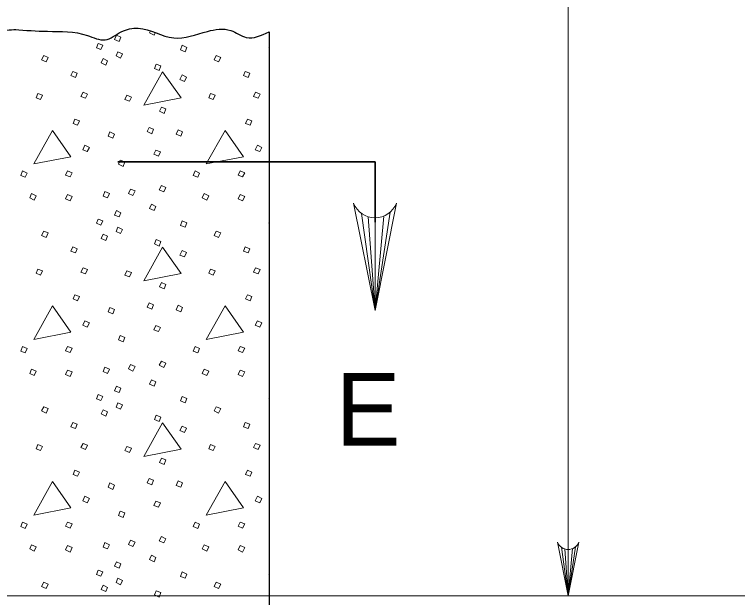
# Model space of a CAD drawing. Extents: x 1036.7 to 1070.7, y 883.9 to 905.9.
# Drawn here: x 1042.856 to 1045.244, y 897.621 to 899.546 of the extents above; entities that cross this region are included whole.
import ezdxf

# ---------------------------------------------------------------- set-up
doc = ezdxf.new("R2010")
doc.units = 0
doc.header["$LTSCALE"] = 0.062
doc.layers.add('1', color=7, linetype='Continuous', lineweight=13)

msp = doc.modelspace()

# ---------------------------------------------------------------- linework, layer by layer
at = {"layer": '1'}
for p, q in [((1044.68467, 900.40125), (1044.68467, 897.62617)), ((1044.00242, 898.88883), (1044.04725, 898.56833)), ((1044.02458, 898.878), (1044.04725, 898.56833)), ((1044.09683, 898.89258), (1044.04725, 898.56833)), ((1044.076, 898.88033), (1044.04725, 898.56833)), ((1044.04725, 898.87467), (1044.04725, 898.56833)), ((1044.66225, 897.78642), (1044.68467, 897.62617)), ((1044.67333, 897.781), (1044.68467, 897.62617)), ((1044.7095, 897.78833), (1044.68467, 897.62617)), ((1044.69908, 897.78217), (1044.68467, 897.62617)), ((1044.68467, 897.77933), (1044.68467, 897.62617)), ((1042.52192, 897.62617), (1045.66242, 897.62617))]:
    msp.add_line(p, q, dxfattribs=at)
at = {"layer": '1', "lineweight": 25}
msp.add_line((1043.69742, 899.48867), (1043.69742, 893.80992), dxfattribs=at)
at = {"layer": '1', "lineweight": 35}
for p, q in [((1043.19767, 899.05975), (1044.04725, 899.05975)), ((1044.04725, 899.05975), (1044.04725, 898.85983))]:
    msp.add_line(p, q, dxfattribs=at)
at = {"layer": '1'}
for points in [[(1043.19292, 899.478), (1043.20792, 899.471), (1043.20192, 899.457), (1043.18692, 899.463)], [(1043.13292, 899.45), (1043.14792, 899.444), (1043.14192, 899.43), (1043.12692, 899.436)], [(1043.41075, 899.444), (1043.42575, 899.437), (1043.41975, 899.423), (1043.40475, 899.429)], [(1042.953, 899.41), (1042.968, 899.404), (1042.961, 899.389), (1042.946, 899.396)], [(1043.19792, 899.423), (1043.21292, 899.416), (1043.20692, 899.402), (1043.19192, 899.409)], [(1043.52275, 899.41), (1043.53775, 899.404), (1043.53075, 899.389), (1043.51575, 899.396)], [(1043.14892, 899.4), (1043.16392, 899.393), (1043.15792, 899.379), (1043.14292, 899.386)], [(1043.32483, 899.382), (1043.33983, 899.376), (1043.33383, 899.36108), (1043.31883, 899.368)], [(1043.04892, 899.35808), (1043.06392, 899.35208), (1043.05792, 899.33808), (1043.043, 899.34408)], [(1043.34583, 899.357), (1043.28383, 899.24608), (1043.40675, 899.27008)], [(1043.61867, 899.35808), (1043.63367, 899.35208), (1043.62767, 899.33808), (1043.61267, 899.34408)], [(1043.40975, 899.34608), (1043.42475, 899.33908), (1043.41775, 899.32508), (1043.40275, 899.33108)], [(1042.934, 899.28508), (1042.949, 899.27908), (1042.943, 899.26508), (1042.928, 899.27108)], [(1043.08292, 899.28908), (1043.09792, 899.28308), (1043.09092, 899.26908), (1043.07592, 899.27508)], [(1043.50375, 899.28508), (1043.51875, 899.27908), (1043.51275, 899.26508), (1043.49775, 899.27108)], [(1043.65267, 899.28908), (1043.66767, 899.28308), (1043.66067, 899.26908), (1043.64567, 899.27508)], [(1043.22783, 899.27908), (1043.24283, 899.27308), (1043.23583, 899.25908), (1043.22083, 899.26508)], [(1043.34183, 899.24008), (1043.35683, 899.23408), (1043.35083, 899.21908), (1043.33583, 899.22608)], [(1043.05592, 899.20017), (1043.07092, 899.19417), (1043.06492, 899.18017), (1043.04992, 899.18617)], [(1043.62567, 899.20017), (1043.64067, 899.19417), (1043.63467, 899.18017), (1043.61967, 899.18617)], [(1042.982, 899.16317), (1042.92, 899.05225), (1043.043, 899.07617)], [(1043.30083, 899.17317), (1043.31583, 899.16717), (1043.30983, 899.15217), (1043.29483, 899.15917)], [(1043.39675, 899.16517), (1043.41175, 899.15817), (1043.40575, 899.14417), (1043.39083, 899.15017)], [(1043.55175, 899.16317), (1043.48975, 899.05225), (1043.61267, 899.07617)], [(1043.17192, 899.15817), (1043.18692, 899.15117), (1043.18092, 899.13717), (1043.16592, 899.14417)], [(1043.08892, 899.11417), (1043.10392, 899.10717), (1043.09692, 899.09317), (1043.08192, 899.09917)], [(1043.32383, 899.09817), (1043.33883, 899.09217), (1043.33183, 899.07817), (1043.31683, 899.08417)], [(1043.65867, 899.11417), (1043.67367, 899.10717), (1043.66667, 899.09317), (1043.65167, 899.09917)], [(1043.20592, 899.06525), (1043.22083, 899.05925), (1043.21492, 899.04425), (1043.19992, 899.05125)], [(1042.883, 899.02925), (1042.898, 899.02225), (1042.892, 899.00825), (1042.877, 899.01425)], [(1043.032, 899.02925), (1043.04692, 899.02325), (1043.03992, 899.00925), (1043.025, 899.01525)], [(1043.45275, 899.02925), (1043.46775, 899.02225), (1043.46175, 899.00825), (1043.44675, 899.01425)], [(1043.60167, 899.02925), (1043.61667, 899.02325), (1043.60967, 899.00925), (1043.59467, 899.01525)], [(1043.34183, 898.98125), (1043.35683, 898.97425), (1043.34983, 898.96025), (1043.33483, 898.96725)], [(1042.913, 898.95425), (1042.928, 898.94725), (1042.922, 898.93325), (1042.907, 898.94025)], [(1043.032, 898.95125), (1043.04692, 898.94525), (1043.03992, 898.93025), (1043.025, 898.93725)], [(1043.15492, 898.96125), (1043.16992, 898.95425), (1043.16392, 898.94025), (1043.14892, 898.94625)], [(1043.23983, 898.96925), (1043.25483, 898.96325), (1043.24783, 898.94825), (1043.23283, 898.95525)], [(1043.48275, 898.95425), (1043.49775, 898.94725), (1043.49175, 898.93325), (1043.47675, 898.94025)], [(1043.60167, 898.95125), (1043.61667, 898.94525), (1043.60967, 898.93025), (1043.59467, 898.93725)], [(1043.30883, 898.91933), (1043.32383, 898.91233), (1043.31783, 898.89833), (1043.30283, 898.90533)], [(1043.19292, 898.89833), (1043.20792, 898.89133), (1043.20192, 898.87733), (1043.18692, 898.88333)], [(1043.13292, 898.87033), (1043.14792, 898.86433), (1043.14192, 898.85033), (1043.12692, 898.85633)], [(1043.41075, 898.86433), (1043.42575, 898.85733), (1043.41975, 898.84333), (1043.40475, 898.84933)], [(1042.953, 898.83033), (1042.968, 898.82433), (1042.961, 898.80933), (1042.946, 898.81633)], [(1043.19792, 898.84333), (1043.21292, 898.83633), (1043.20692, 898.82233), (1043.19192, 898.82933)], [(1043.52275, 898.83033), (1043.53775, 898.82433), (1043.53075, 898.80933), (1043.51575, 898.81633)], [(1043.14892, 898.82033), (1043.16392, 898.81333), (1043.15792, 898.79933), (1043.14292, 898.80633)], [(1043.32483, 898.80233), (1043.33983, 898.79633), (1043.33383, 898.78133), (1043.31883, 898.78833)], [(1043.04892, 898.77842), (1043.06392, 898.77242), (1043.05792, 898.75842), (1043.043, 898.76442)], [(1043.34583, 898.77742), (1043.28383, 898.66642), (1043.40675, 898.69042)], [(1043.40975, 898.76642), (1043.42475, 898.75942), (1043.41775, 898.74542), (1043.40275, 898.75142)], [(1043.61867, 898.77842), (1043.63367, 898.77242), (1043.62767, 898.75842), (1043.61267, 898.76442)], [(1043.08292, 898.70942), (1043.09792, 898.70342), (1043.09092, 898.68942), (1043.07592, 898.69542)], [(1043.65267, 898.70942), (1043.66767, 898.70342), (1043.66067, 898.68942), (1043.64567, 898.69542)], [(1042.934, 898.70542), (1042.949, 898.69942), (1042.943, 898.68542), (1042.928, 898.69142)], [(1043.22783, 898.69942), (1043.24283, 898.69342), (1043.23583, 898.67942), (1043.22083, 898.68542)], [(1043.50375, 898.70542), (1043.51875, 898.69942), (1043.51275, 898.68542), (1043.49775, 898.69142)], [(1043.34183, 898.66042), (1043.35683, 898.65442), (1043.35083, 898.63942), (1043.33583, 898.64642)], [(1043.05592, 898.6205), (1043.07092, 898.6145), (1043.06492, 898.6005), (1043.04992, 898.6065)], [(1043.62567, 898.6205), (1043.64067, 898.6145), (1043.63467, 898.6005), (1043.61967, 898.6065)], [(1043.30083, 898.5935), (1043.31583, 898.5875), (1043.30983, 898.5725), (1043.29483, 898.5795)], [(1042.982, 898.5835), (1042.92, 898.47258), (1043.043, 898.4965)], [(1043.17192, 898.5785), (1043.18692, 898.5715), (1043.18092, 898.5575), (1043.16592, 898.5645)], [(1043.39675, 898.5855), (1043.41175, 898.5785), (1043.40575, 898.5645), (1043.39083, 898.5705)], [(1043.55175, 898.5835), (1043.48975, 898.47258), (1043.61267, 898.4965)], [(1043.08892, 898.5345), (1043.10392, 898.5275), (1043.09692, 898.5135), (1043.08192, 898.5195)], [(1043.32383, 898.5185), (1043.33883, 898.5125), (1043.33183, 898.4985), (1043.31683, 898.5045)], [(1043.65867, 898.5345), (1043.67367, 898.5275), (1043.66667, 898.5135), (1043.65167, 898.5195)], [(1043.20592, 898.48558), (1043.22083, 898.47958), (1043.21492, 898.46458), (1043.19992, 898.47158)], [(1042.883, 898.44958), (1042.898, 898.44258), (1042.892, 898.42858), (1042.877, 898.43458)], [(1043.032, 898.44958), (1043.04692, 898.44358), (1043.03992, 898.42958), (1043.025, 898.43558)], [(1043.45275, 898.44958), (1043.46775, 898.44258), (1043.46175, 898.42858), (1043.44675, 898.43458)], [(1043.60167, 898.44958), (1043.61667, 898.44358), (1043.60967, 898.42958), (1043.59467, 898.43558)], [(1043.34183, 898.40158), (1043.35683, 898.39458), (1043.34983, 898.38058), (1043.33483, 898.38758)], [(1042.913, 898.37458), (1042.928, 898.36758), (1042.922, 898.35358), (1042.907, 898.36058)], [(1043.15492, 898.38158), (1043.16992, 898.37458), (1043.16392, 898.36058), (1043.14892, 898.36658)], [(1043.23983, 898.38958), (1043.25483, 898.38358), (1043.24783, 898.36858), (1043.23283, 898.37558)], [(1043.48275, 898.37458), (1043.49775, 898.36758), (1043.49175, 898.35358), (1043.47675, 898.36058)], [(1043.032, 898.37158), (1043.04692, 898.36558), (1043.03992, 898.35058), (1043.025, 898.35758)], [(1043.60167, 898.37158), (1043.61667, 898.36558), (1043.60967, 898.35058), (1043.59467, 898.35758)], [(1043.30883, 898.33967), (1043.32383, 898.33267), (1043.31783, 898.31867), (1043.30283, 898.32567)], [(1043.19292, 898.31867), (1043.20792, 898.31167), (1043.20192, 898.29767), (1043.18692, 898.30367)], [(1043.13292, 898.29067), (1043.14792, 898.28467), (1043.14192, 898.27067), (1043.12692, 898.27667)], [(1043.41075, 898.28467), (1043.42575, 898.27767), (1043.41975, 898.26367), (1043.40475, 898.26967)], [(1043.19792, 898.26367), (1043.21292, 898.25667), (1043.20692, 898.24267), (1043.19192, 898.24967)], [(1042.953, 898.25067), (1042.968, 898.24467), (1042.961, 898.22967), (1042.946, 898.23667)], [(1043.14892, 898.24067), (1043.16392, 898.23367), (1043.15792, 898.21967), (1043.14292, 898.22667)], [(1043.52275, 898.25067), (1043.53775, 898.24467), (1043.53075, 898.22967), (1043.51575, 898.23667)], [(1043.32483, 898.22267), (1043.33983, 898.21667), (1043.33383, 898.20167), (1043.31883, 898.20867)], [(1043.04892, 898.19875), (1043.06392, 898.19275), (1043.05792, 898.17875), (1043.043, 898.18475)], [(1043.34583, 898.19775), (1043.28383, 898.08675), (1043.40675, 898.11075)], [(1043.40975, 898.18675), (1043.42475, 898.17975), (1043.41775, 898.16575), (1043.40275, 898.17175)], [(1043.61867, 898.19875), (1043.63367, 898.19275), (1043.62767, 898.17875), (1043.61267, 898.18475)], [(1042.934, 898.12575), (1042.949, 898.11975), (1042.943, 898.10575), (1042.928, 898.11175)], [(1043.08292, 898.12975), (1043.09792, 898.12375), (1043.09092, 898.10975), (1043.07592, 898.11575)], [(1043.22783, 898.11975), (1043.24283, 898.11375), (1043.23583, 898.09975), (1043.22083, 898.10575)], [(1043.50375, 898.12575), (1043.51875, 898.11975), (1043.51275, 898.10575), (1043.49775, 898.11175)], [(1043.65267, 898.12975), (1043.66767, 898.12375), (1043.66067, 898.10975), (1043.64567, 898.11575)], [(1043.34183, 898.08075), (1043.35683, 898.07475), (1043.35083, 898.05975), (1043.33583, 898.06675)], [(1043.05592, 898.04083), (1043.07092, 898.03483), (1043.06492, 898.02083), (1043.04992, 898.02683)], [(1043.62567, 898.04083), (1043.64067, 898.03483), (1043.63467, 898.02083), (1043.61967, 898.02683)], [(1042.982, 898.00383), (1042.92, 897.89292), (1043.043, 897.91683)], [(1043.17192, 897.99883), (1043.18692, 897.99183), (1043.18092, 897.97783), (1043.16592, 897.98483)], [(1043.30083, 898.01383), (1043.31583, 898.00783), (1043.30983, 897.99283), (1043.29483, 897.99983)], [(1043.39675, 898.00583), (1043.41175, 897.99883), (1043.40575, 897.98483), (1043.39083, 897.99083)], [(1043.55175, 898.00383), (1043.48975, 897.89292), (1043.61267, 897.91683)], [(1043.08892, 897.95483), (1043.10392, 897.94783), (1043.09692, 897.93383), (1043.08192, 897.93983)], [(1043.65867, 897.95483), (1043.67367, 897.94783), (1043.66667, 897.93383), (1043.65167, 897.93983)], [(1043.32383, 897.93883), (1043.33883, 897.93283), (1043.33183, 897.91883), (1043.31683, 897.92483)], [(1043.20592, 897.90592), (1043.22083, 897.89992), (1043.21492, 897.88492), (1043.19992, 897.89192)], [(1042.883, 897.86992), (1042.898, 897.86292), (1042.892, 897.84892), (1042.877, 897.85492)], [(1043.032, 897.86992), (1043.04692, 897.86392), (1043.03992, 897.84992), (1043.025, 897.85592)], [(1043.45275, 897.86992), (1043.46775, 897.86292), (1043.46175, 897.84892), (1043.44675, 897.85492)], [(1043.60167, 897.86992), (1043.61667, 897.86392), (1043.60967, 897.84992), (1043.59467, 897.85592)], [(1043.15492, 897.80192), (1043.16992, 897.79492), (1043.16392, 897.78092), (1043.14892, 897.78692)], [(1043.23983, 897.80992), (1043.25483, 897.80392), (1043.24783, 897.78892), (1043.23283, 897.79592)], [(1043.34183, 897.82192), (1043.35683, 897.81492), (1043.34983, 897.80092), (1043.33483, 897.80792)], [(1042.913, 897.79492), (1042.928, 897.78792), (1042.922, 897.77392), (1042.907, 897.78092)], [(1043.032, 897.79192), (1043.04692, 897.78592), (1043.03992, 897.77092), (1043.025, 897.77792)], [(1043.48275, 897.79492), (1043.49775, 897.78792), (1043.49175, 897.77392), (1043.47675, 897.78092)], [(1043.60167, 897.79192), (1043.61667, 897.78592), (1043.60967, 897.77092), (1043.59467, 897.77792)], [(1043.30883, 897.76), (1043.32383, 897.753), (1043.31783, 897.739), (1043.30283, 897.746)], [(1043.19292, 897.739), (1043.20792, 897.732), (1043.20192, 897.718), (1043.18692, 897.724)], [(1043.13292, 897.711), (1043.14792, 897.705), (1043.14192, 897.691), (1043.12692, 897.697)], [(1043.19792, 897.684), (1043.21292, 897.677), (1043.20692, 897.663), (1043.19192, 897.67)], [(1043.41075, 897.705), (1043.42575, 897.698), (1043.41975, 897.684), (1043.40475, 897.69)], [(1042.953, 897.671), (1042.968, 897.665), (1042.961, 897.65), (1042.946, 897.657)], [(1043.14892, 897.661), (1043.16392, 897.654), (1043.15792, 897.64), (1043.14292, 897.647)], [(1043.52275, 897.671), (1043.53775, 897.665), (1043.53075, 897.65), (1043.51575, 897.657)], [(1043.32483, 897.643), (1043.33983, 897.637), (1043.33383, 897.62208), (1043.31883, 897.629)]]:
    msp.add_lwpolyline(points, close=True, dxfattribs=at)
for points in [[(1043.32075, 899.48475), (1043.31783, 899.478), (1043.30283, 899.485), (1043.30467, 899.48925)], [(1043.69742, 899.43567), (1043.69667, 899.436), (1043.69742, 899.43775)], [(1044.118, 898.92233), (1044.04725, 898.56833), (1043.97642, 898.92233)], [(1043.69742, 898.856), (1043.69667, 898.85633), (1043.69742, 898.85808)], [(1043.69742, 898.27633), (1043.69667, 898.27667), (1043.69742, 898.27842)], [(1044.72008, 897.80317), (1044.68467, 897.62617), (1044.64925, 897.80317)], [(1043.69742, 897.69667), (1043.69667, 897.697), (1043.69742, 897.69875)]]:
    msp.add_lwpolyline(points, dxfattribs=at)
for centre, radius in [((1044.04716, 898.95092), 0.0764), ((1044.68465, 897.8175), 0.0382)]:
    msp.add_arc(centre, radius, 202.08782, 337.91395, dxfattribs=at)
at = {"layer": '1', "lineweight": 25}
for points in [[(1042.85692, 899.496), (1042.96542, 899.49025), (1043.09733, 899.4765), (1043.15567, 899.46217), (1043.20933, 899.48842), (1043.26483, 899.50042), (1043.38242, 899.46833), (1043.4935, 899.49008), (1043.57058, 899.49283), (1043.622, 899.46983), (1043.69742, 899.48867)], [(1042.67933, 899.49458), (1042.76258, 899.48492), (1042.83142, 899.4945), (1042.8615, 899.49625)]]:
    msp.add_spline(points, degree=3, dxfattribs=at)

# ---------------------------------------------------------------- texts
at = {"layer": '1'}
msp.add_text('E', height=0.24, dxfattribs=at).set_placement((1043.91725, 898.12175))

doc.saveas('drawing.dxf')
